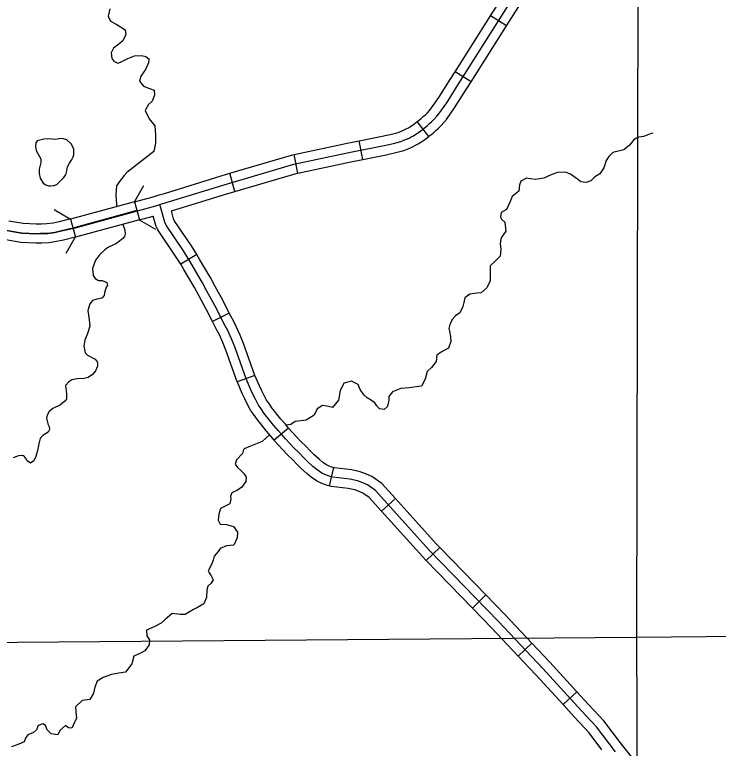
# Model space of a CAD drawing. Extents: x -492261 to -432772, y 1441225 to 1452922.
# Drawn here: x -458538.4 to -458378.5, y 1451222.9 to 1451389.7 of the extents above; entities that cross this region are included whole.
import ezdxf

# ---------------------------------------------------------------- set-up
doc = ezdxf.new("R2010")
doc.units = 0
doc.layers.add('Default', color=7, linetype='Continuous')

msp = doc.modelspace()

# ---------------------------------------------------------------- linework, layer by layer
at = {"layer": 'Default'}
for p, q in [((-458426.62, 1451387.19), (-458430.25, 1451389.47)), ((-458434.65, 1451374.42), (-458438.28, 1451376.7)), ((-458444.31, 1451361.99), (-458446.91, 1451365.39)), ((-458459.29, 1451356.8), (-458460.14, 1451361)), ((-458474.03, 1451353.69), (-458474.92, 1451357.89)), ((-458488.36, 1451349.52), (-458489.56, 1451353.63)), ((-458511.2, 1451347.14), (-458510.07, 1451343.01)), ((-458525.79, 1451343.23), (-458524.65, 1451339.1)), ((-458497.04, 1451335.18), (-458500.7, 1451332.93)), ((-458489.65, 1451321.85), (-458493.46, 1451319.89)), ((-458483.81, 1451307.66), (-458487.84, 1451306.21)), ((-458476.16, 1451295.67), (-458479.43, 1451292.9)), ((-458465.97, 1451286.71), (-458466.95, 1451282.54)), ((-458451.88, 1451279.68), (-458455.07, 1451276.81)), ((-458441.8, 1451268.56), (-458444.88, 1451265.58)), ((-458431.3, 1451257.73), (-458434.38, 1451254.74)), ((-458420.87, 1451246.8), (-458423.98, 1451243.85)), ((-458410.59, 1451235.7), (-458413.75, 1451232.81))]:
    msp.add_line(p, q, dxfattribs=at)
for points in [[(-458396.3, 1451547.82), (-458396.75, 1451396.11), (-458397.09, 1451248.13), (-458396.53, 1451122.02)], [(-458430.25, 1451389.47), (-458427.63, 1451393.63), (-458426.89, 1451394.81), (-458426.33, 1451395.82), (-458425.88, 1451396.72), (-458425.55, 1451397.45), (-458425.47, 1451397.68), (-458425.14, 1451398.85), (-458424.22, 1451402.43)], [(-458426.62, 1451387.19), (-458424, 1451391.35), (-458423.2, 1451392.62), (-458422.54, 1451393.82), (-458422, 1451394.89), (-458421.55, 1451395.91), (-458421.37, 1451396.43), (-458421.01, 1451397.74), (-458420.07, 1451401.36)], [(-458445.36, 1451363.88), (-458444.67, 1451364.44), (-458444.02, 1451365), (-458443.57, 1451365.42), (-458443.06, 1451365.94), (-458442.48, 1451366.59), (-458441.97, 1451367.17), (-458440.2, 1451369.67), (-458437.58, 1451373.79), (-458425.82, 1451392.49)], [(-458516.8, 1451391.01), (-458517.22, 1451389.39), (-458516.62, 1451388.2), (-458515.2, 1451387.44), (-458513.31, 1451386.25)], [(-458438.28, 1451376.7), (-458430.25, 1451389.47)], [(-458513.31, 1451386.25), (-458513.14, 1451385.16), (-458513.85, 1451383.77), (-458514.8, 1451383), (-458516.01, 1451382.11), (-458516.52, 1451381.01), (-458516.32, 1451379.75), (-458515.87, 1451379.1), (-458515, 1451378.69), (-458514.35, 1451378.91), (-458512.71, 1451379.75), (-458511.21, 1451380.34), (-458509.62, 1451380.43), (-458508.61, 1451380.2), (-458507.94, 1451379.64), (-458508, 1451378.72), (-458508.71, 1451377.27), (-458509.78, 1451375.7), (-458510.04, 1451374.57), (-458509.18, 1451373.45), (-458507.79, 1451372.88), (-458506.7, 1451372.53), (-458506.64, 1451371.36), (-458507.2, 1451370), (-458508.02, 1451369.29), (-458508.81, 1451367.92), (-458507.87, 1451366), (-458506.6, 1451364.42), (-458506.44, 1451362.28), (-458506.39, 1451360.47), (-458506.77, 1451358.57), (-458512.96, 1451353.84)], [(-458434.65, 1451374.42), (-458426.62, 1451387.19)], [(-458446.91, 1451365.39), (-458446.69, 1451365.56), (-458446.04, 1451366.08), (-458445.46, 1451366.59), (-458445.07, 1451366.96), (-458444.61, 1451367.41), (-458444.08, 1451368.01), (-458443.65, 1451368.5), (-458441.98, 1451370.86), (-458439.39, 1451374.94), (-458438.28, 1451376.7)], [(-458444.31, 1451361.99), (-458444.04, 1451362.19), (-458443.3, 1451362.79), (-458442.58, 1451363.41), (-458442.08, 1451363.89), (-458441.5, 1451364.46), (-458440.87, 1451365.17), (-458440.28, 1451365.85), (-458438.42, 1451368.48), (-458435.77, 1451372.65), (-458434.65, 1451374.42)], [(-458460.14, 1451361), (-458454.89, 1451362.05), (-458452.8, 1451362.52), (-458451.26, 1451362.94), (-458450.7, 1451363.13), (-458450.19, 1451363.34), (-458449.73, 1451363.56), (-458449.31, 1451363.78), (-458448.9, 1451364), (-458448.42, 1451364.3), (-458447.67, 1451364.81), (-458446.91, 1451365.39)], [(-458547.58, 1451341.87), (-458536.78, 1451340.04), (-458533.58, 1451339.89), (-458532.29, 1451339.9), (-458530.89, 1451339.96), (-458529.29, 1451340.2), (-458527.82, 1451340.52), (-458524.89, 1451341.17), (-458506.34, 1451346.25), (-458504.95, 1451346.66), (-458490.85, 1451351.02), (-458474.95, 1451355.69), (-458462.44, 1451358.35), (-458454.44, 1451359.95), (-458452.28, 1451360.44), (-458450.63, 1451360.89), (-458449.95, 1451361.13), (-458449.33, 1451361.37), (-458448.77, 1451361.64), (-458448.3, 1451361.89), (-458447.8, 1451362.15), (-458447.24, 1451362.51), (-458446.42, 1451363.07), (-458445.36, 1451363.88)], [(-458525.49, 1451360.23), (-458526.6, 1451361.26), (-458527.32, 1451361.44), (-458528.12, 1451361.54), (-458529.09, 1451361.34), (-458530.01, 1451361.4), (-458531.04, 1451361.44), (-458531.84, 1451361.36), (-458532.69, 1451361.19), (-458533.31, 1451361.01), (-458533.67, 1451360.54), (-458533.74, 1451359.73), (-458533.57, 1451358.79), (-458533.12, 1451358), (-458532.5, 1451356.93), (-458532.47, 1451356.07), (-458532.86, 1451354.54), (-458532.9, 1451353.56), (-458532.64, 1451352.51), (-458531.95, 1451351.4), (-458531.37, 1451350.99), (-458530.71, 1451350.78), (-458530.25, 1451350.79), (-458529.54, 1451350.86), (-458528.83, 1451351.11), (-458528.19, 1451351.73), (-458527.35, 1451352.61), (-458526.83, 1451353.28), (-458526.56, 1451354.18), (-458526.44, 1451355.07), (-458525.98, 1451355.91), (-458525.54, 1451356.61), (-458525.18, 1451357.34), (-458525, 1451357.86), (-458525.01, 1451358.4), (-458525.03, 1451359.15), (-458525.49, 1451360.23)], [(-458393.32, 1451362.76), (-458394.31, 1451362.42), (-458394.65, 1451362.27), (-458395.44, 1451362.02), (-458396.55, 1451361.88), (-458397.12, 1451361.61), (-458397.76, 1451361.16), (-458398.62, 1451360.02), (-458399.94, 1451358.96), (-458402.41, 1451358.35), (-458403.33, 1451357.47), (-458403.97, 1451356.53), (-458404.47, 1451354.86), (-458405.38, 1451353.49), (-458406.64, 1451352.74), (-458407.45, 1451351.94), (-458408.5, 1451351.52), (-458409.68, 1451351.72), (-458410.44, 1451352.3), (-458412.04, 1451353.44), (-458413.19, 1451353.92), (-458414.99, 1451353.79), (-458416.33, 1451353.39), (-458418.16, 1451352.54), (-458420.07, 1451352.23), (-458422.05, 1451352.5), (-458423.35, 1451351.84), (-458423.64, 1451351), (-458423.81, 1451349.56), (-458425.35, 1451348.37), (-458425.78, 1451347.19), (-458426.62, 1451345.39), (-458427.8, 1451344.7), (-458427.98, 1451343.66), (-458427.74, 1451343.21), (-458427, 1451342.51), (-458426.75, 1451340.43), (-458427.83, 1451338.94), (-458428.02, 1451337.67), (-458427.87, 1451336.27), (-458428.06, 1451334.8), (-458429.18, 1451333.68), (-458430.32, 1451332.57), (-458430.32, 1451331.33), (-458430.35, 1451329.21), (-458431.11, 1451327.56), (-458432.34, 1451326.41), (-458433.37, 1451326.38), (-458434.94, 1451326.14), (-458436.06, 1451325.34), (-458436.35, 1451324.24), (-458436.52, 1451323.32), (-458437.26, 1451321.93), (-458438.19, 1451321.22), (-458438.99, 1451320.39), (-458439.37, 1451319.55), (-458439.48, 1451319.23), (-458439.71, 1451318.37), (-458439.56, 1451317.74), (-458439.35, 1451316.51), (-458439.3, 1451315.4), (-458439.8, 1451313.84), (-458441.61, 1451312.9), (-458442.42, 1451312.28), (-458442.64, 1451310.81), (-458443.69, 1451309.49), (-458444.64, 1451308.58), (-458445.14, 1451306.82), (-458445.96, 1451305.25), (-458446.56, 1451305.12), (-458448.75, 1451304.81), (-458450.63, 1451304.68), (-458452.53, 1451303.91), (-458453.36, 1451302.89), (-458453.37, 1451302.06), (-458453.67, 1451300.56), (-458454.4, 1451299.91), (-458455.46, 1451300.03), (-458456.11, 1451300.78), (-458456.56, 1451301.43), (-458457.28, 1451301.96), (-458458.3, 1451302.59), (-458459.06, 1451303.23), (-458459.89, 1451304.45), (-458460.35, 1451305.58), (-458461.86, 1451306.32), (-458463.59, 1451305.9), (-458464.41, 1451304.19), (-458464.84, 1451302.03), (-458466.17, 1451300.36), (-458467.37, 1451300.65), (-458468.47, 1451300.79), (-458469.7, 1451300.05), (-458470.38, 1451298.65), (-458472.13, 1451297.52), (-458474.69, 1451297.2), (-458475.62, 1451296.49), (-458476.73, 1451296.34)], [(-458459.29, 1451356.8), (-458454, 1451357.86), (-458451.77, 1451358.36), (-458449.99, 1451358.84), (-458449.21, 1451359.12), (-458448.48, 1451359.4), (-458447.81, 1451359.72), (-458447.29, 1451360), (-458446.71, 1451360.31), (-458446.07, 1451360.72), (-458445.16, 1451361.33), (-458444.31, 1451361.99)], [(-458474.92, 1451357.89), (-458462.87, 1451360.45), (-458460.14, 1451361)], [(-458489.56, 1451353.63), (-458475.48, 1451357.77), (-458474.92, 1451357.89)], [(-458474.03, 1451353.69), (-458462, 1451356.25), (-458459.29, 1451356.8)], [(-458512.96, 1451353.84), (-458513.52, 1451353.09), (-458514.61, 1451351.8), (-458515.27, 1451350.81), (-458515.47, 1451348.71), (-458515.4, 1451347.62), (-458515.3, 1451346.68), (-458515.26, 1451346.05)], [(-458504.4, 1451349.07), (-458491.47, 1451353.07), (-458489.56, 1451353.63)], [(-458488.36, 1451349.52), (-458474.43, 1451353.61), (-458474.03, 1451353.69)], [(-458511.2, 1451347.14), (-458509.05, 1451350.85)], [(-458511.2, 1451347.14), (-458506.93, 1451348.31), (-458505.57, 1451348.71), (-458504.4, 1451349.07)], [(-458502.81, 1451345.08), (-458490.23, 1451348.97), (-458488.36, 1451349.52)], [(-458511.2, 1451347.14), (-458525.79, 1451343.23)], [(-458401.86, 1451222.07), (-458406.15, 1451227.76), (-458409.56, 1451231.4), (-458418.36, 1451241.02), (-458428.47, 1451251.72), (-458444.18, 1451267.93), (-458456.42, 1451281.51), (-458457.67, 1451282.39), (-458458.25, 1451282.75), (-458459.27, 1451283.21), (-458460.48, 1451283.67), (-458462.23, 1451284.06), (-458466.08, 1451284.54), (-458466.74, 1451284.69), (-458467.75, 1451285.04), (-458468.59, 1451285.45), (-458469.69, 1451286.17), (-458470.63, 1451286.98), (-458471.83, 1451288.06), (-458472.83, 1451289.07), (-458473.71, 1451289.97), (-458474.88, 1451291.14), (-458475.91, 1451292.21), (-458476.88, 1451293.24), (-458477.79, 1451294.28), (-458478.53, 1451295.15), (-458479.56, 1451296.36), (-458481.69, 1451299.03), (-458482.37, 1451300.05), (-458482.97, 1451300.92), (-458483.63, 1451302.08), (-458484.2, 1451303.24), (-458484.74, 1451304.4), (-458485.81, 1451306.9), (-458488.42, 1451314.15), (-458489.16, 1451315.96), (-458489.98, 1451317.84), (-458490.55, 1451318.91), (-458492.95, 1451323.58), (-458494.72, 1451326.84), (-458495.72, 1451328.73), (-458498.14, 1451332.87), (-458500.05, 1451335.97), (-458504.03, 1451341.86), (-458504.33, 1451342.51), (-458505.42, 1451346.52)], [(-458529.5, 1451345.38), (-458525.79, 1451343.23)], [(-458510.67, 1451345.15), (-458525.22, 1451341.17)], [(-458497.04, 1451335.18), (-458498.24, 1451337.13), (-458502.16, 1451342.92), (-458502.31, 1451343.25), (-458502.81, 1451345.08)], [(-458525.77, 1451343.24), (-458528.3, 1451342.61), (-458529.68, 1451342.31), (-458531.1, 1451342.1), (-458532.34, 1451342.04), (-458532.62, 1451342.04), (-458533.53, 1451342.04), (-458536.55, 1451342.18), (-458539.77, 1451342.72)], [(-458510.07, 1451343.01), (-458524.65, 1451339.1)], [(-458506.38, 1451340.86), (-458510.09, 1451343)], [(-458510.07, 1451343.01), (-458506.92, 1451343.87)], [(-458500.7, 1451332.93), (-458501.85, 1451334.81), (-458505.9, 1451340.8), (-458506.35, 1451341.78), (-458506.92, 1451343.87)], [(-458532.61, 1451339.9), (-458533.58, 1451339.89), (-458536.78, 1451340.04), (-458547.54, 1451341.86)], [(-458513.89, 1451341.98), (-458513.42, 1451340.78), (-458513.31, 1451339.89), (-458513.49, 1451339.27), (-458513.89, 1451338.79), (-458514.63, 1451338.18), (-458515.42, 1451337.58), (-458516.29, 1451337.23)], [(-458525.22, 1451341.17), (-458527.82, 1451340.52), (-458529.29, 1451340.2), (-458530.89, 1451339.96), (-458532.29, 1451339.9), (-458532.61, 1451339.9)], [(-458524.65, 1451339.1), (-458524.68, 1451339.09), (-458527.33, 1451338.43), (-458528.91, 1451338.1), (-458530.68, 1451337.83), (-458532.24, 1451337.75), (-458532.61, 1451337.75), (-458533.62, 1451337.75), (-458537.01, 1451337.91), (-458540.48, 1451338.5)], [(-458524.68, 1451339.09), (-458526.82, 1451335.38)], [(-458516.29, 1451337.23), (-458517.12, 1451336.86), (-458517.91, 1451336.23), (-458519.13, 1451335.09), (-458520.04, 1451333.89), (-458520.76, 1451332.01), (-458520.61, 1451330.35), (-458520.16, 1451329.68), (-458519.35, 1451329.27), (-458518.52, 1451329.26), (-458517.48, 1451328.77), (-458517.35, 1451328.08), (-458517.65, 1451327.7), (-458518.02, 1451326.43), (-458518.12, 1451325.83), (-458518.59, 1451325.24), (-458519.73, 1451324.98), (-458520.75, 1451324.73), (-458521.39, 1451323.97), (-458521.81, 1451322.44), (-458521.47, 1451320.27), (-458521.37, 1451318.83), (-458521.87, 1451317.16), (-458522.52, 1451315.68), (-458522.69, 1451314.33), (-458522.42, 1451312.79), (-458521.89, 1451312.26), (-458520.15, 1451311.38), (-458519.68, 1451310.76), (-458519.62, 1451310.48), (-458519.63, 1451309.73), (-458520.09, 1451308.74), (-458520.75, 1451307.84), (-458521.7, 1451307.16), (-458522.64, 1451306.96), (-458524.27, 1451306.86), (-458525.44, 1451306.66), (-458526.11, 1451306.19), (-458526.89, 1451305.39), (-458526.75, 1451304.19), (-458526.67, 1451303.42), (-458526.67, 1451302.27), (-458527.06, 1451301.78), (-458528.01, 1451301.01), (-458529.79, 1451300.13), (-458530.63, 1451299.48), (-458531.07, 1451298.61), (-458531.22, 1451297.94), (-458530.88, 1451296.69)], [(-458489.65, 1451321.85), (-458491.06, 1451324.59), (-458492.83, 1451327.85), (-458493.84, 1451329.77), (-458496.31, 1451333.98), (-458497.04, 1451335.18)], [(-458493.46, 1451319.89), (-458494.85, 1451322.58), (-458496.61, 1451325.83), (-458497.59, 1451327.69), (-458499.98, 1451331.77), (-458500.7, 1451332.93)], [(-458483.81, 1451307.66), (-458486.42, 1451314.91), (-458487.18, 1451316.79), (-458488.05, 1451318.77), (-458488.65, 1451319.9), (-458489.65, 1451321.85)], [(-458487.84, 1451306.21), (-458490.43, 1451313.38), (-458491.13, 1451315.13), (-458491.91, 1451316.9), (-458492.45, 1451317.92), (-458493.46, 1451319.89)], [(-458479.43, 1451292.9), (-458480.16, 1451293.76), (-458481.22, 1451295), (-458483.42, 1451297.76), (-458484.15, 1451298.85), (-458484.79, 1451299.79), (-458485.52, 1451301.08), (-458486.13, 1451302.31), (-458486.7, 1451303.53), (-458487.8, 1451306.12), (-458487.84, 1451306.21)], [(-458476.16, 1451295.67), (-458476.9, 1451296.54), (-458477.91, 1451297.72), (-458479.96, 1451300.3), (-458480.6, 1451301.25), (-458481.15, 1451302.05), (-458481.73, 1451303.08), (-458482.27, 1451304.17), (-458482.79, 1451305.28), (-458483.81, 1451307.68), (-458483.81, 1451307.66)], [(-458530.88, 1451296.69), (-458530.57, 1451296.01), (-458530.5, 1451295.38), (-458530.85, 1451294.74), (-458532.07, 1451293.99), (-458532.65, 1451293.29), (-458532.93, 1451292.14), (-458533.24, 1451290.55), (-458533.63, 1451289.22), (-458534.12, 1451288.27), (-458534.85, 1451287.73), (-458535.61, 1451288.23), (-458536, 1451288.91), (-458536.35, 1451289.36), (-458536.84, 1451289.46), (-458537.55, 1451289.41), (-458538.77, 1451288.9)], [(-458465.97, 1451286.71), (-458466.14, 1451286.75), (-458466.93, 1451287.02), (-458467.53, 1451287.32), (-458468.4, 1451287.89), (-458469.21, 1451288.58), (-458470.35, 1451289.61), (-458471.3, 1451290.58), (-458472.19, 1451291.48), (-458473.35, 1451292.64), (-458474.36, 1451293.68), (-458475.29, 1451294.68), (-458476.17, 1451295.68), (-458476.17, 1451295.68)], [(-458480.48, 1451294.14), (-458482.21, 1451292.62), (-458484.82, 1451291.56), (-458486.26, 1451291), (-458486.51, 1451290.54), (-458486.66, 1451289.9), (-458488.03, 1451288.44), (-458488.29, 1451287.45), (-458487.78, 1451286.75), (-458487.08, 1451286.08), (-458486.23, 1451285.3), (-458485.81, 1451284.56), (-458485.87, 1451283.56), (-458486.81, 1451282.24), (-458487.77, 1451281.56), (-458489.04, 1451280.96), (-458489.39, 1451280.2), (-458489.29, 1451279.57), (-458489.54, 1451278.45), (-458490.76, 1451277.82), (-458491.63, 1451277.36), (-458492.03, 1451276.09), (-458492.14, 1451274.74), (-458491.69, 1451273.86), (-458490.31, 1451273.75), (-458488.67, 1451273.28), (-458487.81, 1451271.98), (-458487.83, 1451270.72), (-458488.65, 1451269.09), (-458490.28, 1451268.94), (-458491.75, 1451268.33), (-458492.19, 1451267.63), (-458493.05, 1451266.55), (-458493.34, 1451265.65), (-458493.71, 1451264.67), (-458494.42, 1451263.22), (-458494.24, 1451262.76), (-458493.79, 1451262.06), (-458493.34, 1451261.21), (-458493.78, 1451260.39), (-458494.53, 1451259.74), (-458494.77, 1451258.88), (-458494.86, 1451257.12), (-458495.46, 1451255.73), (-458496.87, 1451254.9), (-458497.8, 1451254.41), (-458499.71, 1451253.28), (-458500.83, 1451253.28), (-458502.61, 1451253.55), (-458504.23, 1451252.16), (-458505.1, 1451251.31), (-458506.71, 1451250.52), (-458508.46, 1451249.73), (-458508.4, 1451248.47), (-458507.78, 1451247.54), (-458507.86, 1451246.39), (-458508.86, 1451245.02), (-458509.87, 1451244.51), (-458511.34, 1451243.81), (-458511.81, 1451242.11), (-458513.22, 1451240.18), (-458514.79, 1451239.97), (-458516.44, 1451239.67), (-458518.34, 1451238.96), (-458519.66, 1451238.16), (-458520.2, 1451236.77), (-458520.54, 1451235.38), (-458521.36, 1451233.93), (-458523.1, 1451233.71), (-458524.63, 1451232.3), (-458524.54, 1451231.1), (-458524.42, 1451229.69), (-458525.07, 1451228.3), (-458525.48, 1451227.46), (-458526.23, 1451227.5), (-458526.49, 1451227.78), (-458526.87, 1451228.06), (-458528.18, 1451226.91), (-458528.64, 1451225.92), (-458530.14, 1451226.14), (-458531.05, 1451227.04), (-458531.47, 1451228.03), (-458532.05, 1451228.39), (-458533.1, 1451228.02), (-458533.51, 1451227.06), (-458534.15, 1451226.44), (-458535.42, 1451225.95), (-458535.98, 1451225.19), (-458536.27, 1451224.35), (-458537.49, 1451223.84), (-458539.18, 1451223.16)], [(-458466.95, 1451282.54), (-458467.34, 1451282.63), (-458468.57, 1451283.06), (-458469.65, 1451283.58), (-458470.98, 1451284.45), (-458472.05, 1451285.37), (-458473.31, 1451286.52), (-458474.35, 1451287.57), (-458475.23, 1451288.46), (-458476.41, 1451289.64), (-458477.46, 1451290.73), (-458478.47, 1451291.8), (-458479.41, 1451292.88), (-458479.43, 1451292.89)], [(-458451.88, 1451279.68), (-458454.99, 1451283.12), (-458456.49, 1451284.18), (-458457.24, 1451284.65), (-458458.44, 1451285.19), (-458459.87, 1451285.73), (-458461.87, 1451286.17), (-458465.7, 1451286.65), (-458465.97, 1451286.71)], [(-458455.07, 1451276.81), (-458457.85, 1451279.9), (-458458.86, 1451280.61), (-458459.27, 1451280.86), (-458460.09, 1451281.23), (-458461.09, 1451281.61), (-458462.6, 1451281.94), (-458466.46, 1451282.42), (-458466.95, 1451282.54)], [(-458441.8, 1451268.56), (-458442.61, 1451269.4), (-458451.88, 1451279.68)], [(-458444.88, 1451265.58), (-458445.74, 1451266.47), (-458455.07, 1451276.81)], [(-458431.3, 1451257.73), (-458441.8, 1451268.56)], [(-458434.38, 1451254.74), (-458444.88, 1451265.58)], [(-458420.87, 1451246.8), (-458426.92, 1451253.2), (-458431.3, 1451257.73)], [(-458423.98, 1451243.85), (-458430.01, 1451250.24), (-458434.38, 1451254.74)], [(-458688.57, 1451246.95), (-458547.27, 1451246.89), (-458397.09, 1451248.13), (-458246.91, 1451249.54), (-458098.46, 1451251.61), (-457946.97, 1451253.15)], [(-458410.59, 1451235.7), (-458416.79, 1451242.48), (-458420.87, 1451246.8)], [(-458413.75, 1451232.81), (-458419.93, 1451239.56), (-458423.98, 1451243.85)], [(-458400.69, 1451224.08), (-458404.51, 1451229.14), (-458407.99, 1451232.86), (-458410.59, 1451235.7)], [(-458404.91, 1451222.55), (-458407.79, 1451226.38), (-458411.13, 1451229.94), (-458413.75, 1451232.81)], [(-458391.3, 1451212.36), (-458394.05, 1451215.77), (-458400.17, 1451223.39), (-458400.69, 1451224.08)]]:
    msp.add_lwpolyline(points, dxfattribs=at)

doc.saveas('drawing.dxf')
